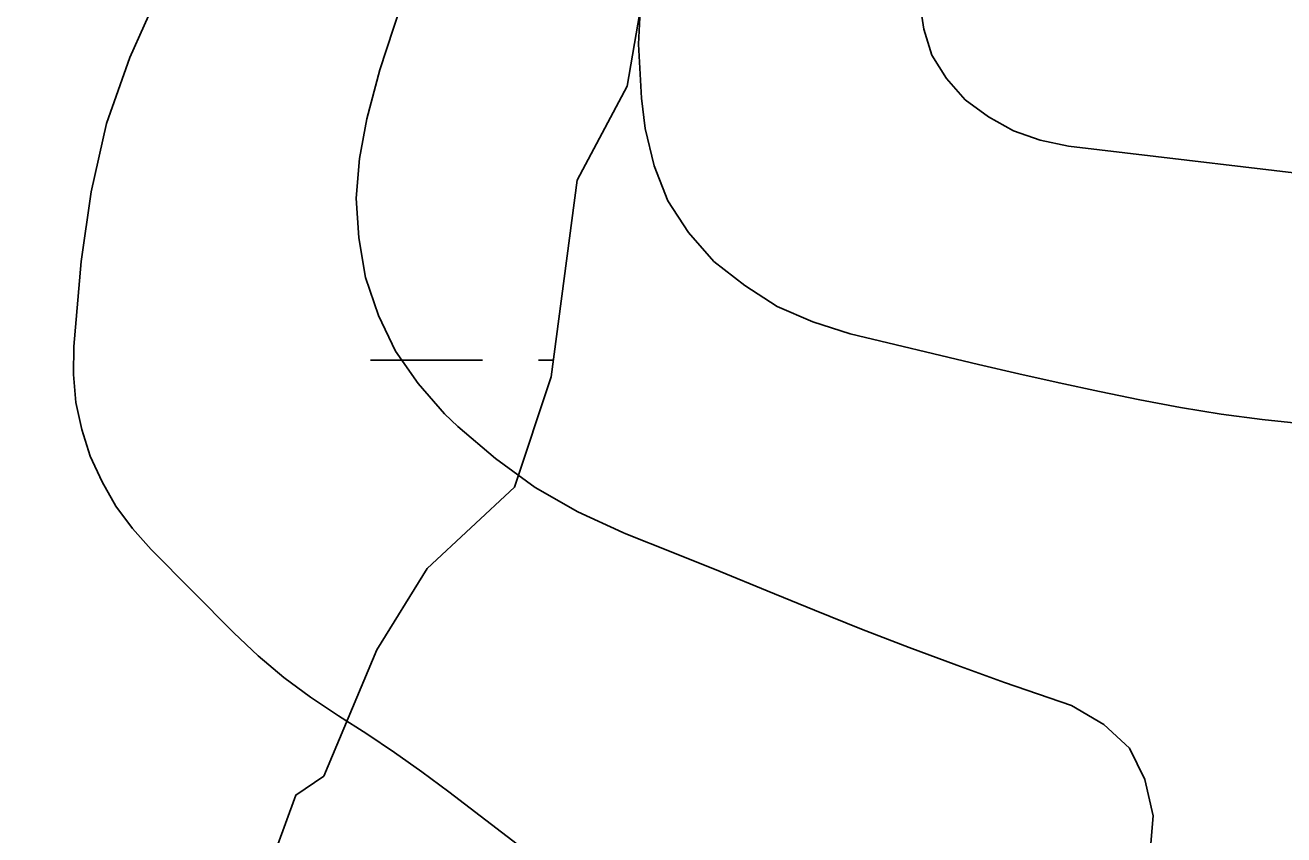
# Model space of a CAD drawing. Extents: x 3445503 to 3483459, y 540493 to 566012.
# Drawn here: x 3474367.2 to 3474726.7, y 552498.7 to 552729.9 of the extents above; entities that cross this region are included whole.
import ezdxf

# ---------------------------------------------------------------- set-up
doc = ezdxf.new("R2010")
doc.units = 0
for name, color, linetype in [('V-RIVR-EDGE', 7, 'Continuous'), ('V-TOPO-DPTH', 7, 'Continuous'), ('V-TOPO-MINR', 7, 'Continuous'), ('V-TOPO-WATR', 7, 'Continuous'), ('V-WETL-SWMP', 7, 'Continuous')]:
    doc.layers.add(name, color=color, linetype=linetype)

msp = doc.modelspace()

# ---------------------------------------------------------------- linework, layer by layer
at = {"layer": 'V-RIVR-EDGE'}
msp.add_spline([(3475181.09, 553521.42), (3475173.76, 553508.92), (3475166.79, 553501.99), (3475160.15, 553491.57), (3475155.62, 553485.33), (3475153.18, 553480.81), (3475148.98, 553472.48), (3475140.61, 553459.29), (3475134.68, 553453.4), (3475129.11, 553447.5), (3475122.83, 553437.78), (3475118.98, 553429.1), (3475114.8, 553426.33), (3475103.29, 553411.41), (3475089.7, 553395.45), (3475076.79, 553378.8), (3475056.91, 553352.43), (3475044.7, 553332.99), (3475038.77, 553326.05), (3475033.54, 553319.81), (3475028.3, 553310.78), (3475024.11, 553303.15), (3475016.79, 553293.43), (3474998.32, 553275.4), (3474985.44, 553266.74), (3474973.94, 553258.43), (3474961.75, 553246.98), (3474950.25, 553236.24), (3474939.1, 553227.23), (3474931.09, 553222.03), (3474916.81, 553210.94), (3474905.32, 553202.28), (3474902.54, 553201.59), (3474898.36, 553198.82), (3474895.57, 553196.05), (3474890.34, 553189.45), (3474883.37, 553180.43), (3474876.04, 553171.07), (3474865.93, 553158.23), (3474856.87, 553147.82), (3474847.45, 553138.11), (3474838.05, 553131.53), (3474827.6, 553122.86), (3474816.46, 553114.9), (3474806.02, 553110.75), (3474795.23, 553107.65), (3474786.88, 553104.89), (3474777.83, 553099), (3474772.6, 553093.45), (3474767.37, 553084.43), (3474763.16, 553071.57), (3474752.34, 553053.52), (3474737.69, 553034.44), (3474720.95, 553010.84), (3474702.09, 552975.43), (3474691.92, 552938.61), (3474689.75, 552906.63), (3474692.12, 552879.86), (3474697.6, 552846.12), (3474707.27, 552819.68), (3474722.13, 552784.18), (3474738.71, 552743.47), (3474752.85, 552696.5), (3474757.32, 552678.07), (3474758.35, 552672.16), (3474762.52, 552670.06), (3474763.9, 552666.93), (3474765.6, 552651.28), (3474767.28, 552626.94), (3474766.52, 552599.48), (3474764.38, 552578.98), (3474760.9, 552576.2), (3474758.1, 552571), (3474748.3, 552544.6), (3474738.84, 552514.38), (3474733.25, 552502.92), (3474726.62, 552491.47), (3474719.65, 552484.18), (3474712.69, 552480.72), (3474708.51, 552480.39), (3474706.42, 552477.26), (3474707.11, 552473.44), (3474709.87, 552468.22), (3474709.86, 552460.92), (3474696.94, 552440.09), (3474641.18, 552383.91), (3474625.51, 552373.17), (3474620.29, 552369.36), (3474612.28, 552363.13), (3474586.85, 552341.98), (3474577.79, 552333.31), (3474572.56, 552327.77), (3474567.68, 552322.56), (3474552.71, 552312.17), (3474533.21, 552301.44), (3474518.59, 552294.18), (3474503.63, 552286.92), (3474483.79, 552276.19), (3474456.28, 552259.57), (3474452.1, 552256.1), (3474448.26, 552249.51), (3474447.56, 552246.38), (3474445.82, 552244.65), (3474441.99, 552242.57), (3474423.56, 552239.84), (3474398.52, 552236.42), (3474378.69, 552230.56), (3474353.98, 552220.19), (3474337.27, 552210.85), (3474322.65, 552201.5), (3474317.07, 552193.86), (3474311.49, 552189.01), (3474306.28, 552187.63), (3474301.76, 552187.3), (3474289.94, 552188.02), (3474264.53, 552176.96), (3474244.7, 552170.75), (3474214.09, 552163.87), (3474195.32, 552161.84), (3474169.58, 552155.64), (3474162.63, 552156.01), (3474160.19, 552157.06), (3474159.16, 552158.8), (3474159.16, 552162.27), (3474157.08, 552162.97), (3474154.99, 552161.93), (3474153.6, 552159.85), (3474152.88, 552152.9), (3474151.84, 552151.51), (3474148.01, 552150.13), (3474139.32, 552150.15), (3474134.12, 552154.69), (3474130.29, 552155.39), (3474112.56, 552151.61), (3474100.38, 552150.25), (3474092.73, 552148.18), (3474084.03, 552142.99), (3474071.14, 552130.51), (3474062.06, 552116.28), (3474057.19, 552112.47), (3474047.44, 552109.01), (3474037.71, 552107.3)], degree=3, dxfattribs=at)
at = {"layer": 'V-TOPO-DPTH'}
for points in [[(3474405.22, 552739.07), (3474397.04, 552720.68), (3474390.39, 552701.86), (3474386.01, 552682.37), (3474383.14, 552662.45), (3474381.11, 552638.14), (3474381, 552630.12), (3474381.61, 552622.21), (3474383.31, 552614.46), (3474385.72, 552606.82), (3474389.13, 552599.53), (3474393.07, 552592.6), (3474397.83, 552586.2), (3474403.14, 552580.16), (3474426.79, 552556.34), (3474433.76, 552549.8), (3474441.01, 552543.62), (3474448.68, 552537.97), (3474456.64, 552532.68), (3474464.73, 552527.53), (3474472.7, 552522.22), (3474480.51, 552516.66), (3474488.2, 552510.95), (3474509.32, 552494.75)], [(3474509.32, 552494.75), (3474488.2, 552510.95), (3474480.51, 552516.66), (3474472.7, 552522.22), (3474464.73, 552527.53), (3474456.64, 552532.68), (3474448.68, 552537.97), (3474441.01, 552543.62), (3474433.76, 552549.8), (3474426.79, 552556.34), (3474403.14, 552580.16), (3474397.83, 552586.2), (3474393.07, 552592.6), (3474389.13, 552599.53), (3474385.72, 552606.82), (3474383.31, 552614.46), (3474381.61, 552622.21), (3474381, 552630.12), (3474381.11, 552638.14), (3474383.14, 552662.45), (3474386.01, 552682.37), (3474390.39, 552701.86), (3474397.04, 552720.68), (3474405.22, 552739.07)], [(3474732.24, 552616.03), (3474720.52, 552617.31), (3474708.83, 552618.84), (3474697.2, 552620.74), (3474685.61, 552622.89), (3474674.05, 552625.29), (3474662.52, 552627.77), (3474651.01, 552630.36), (3474639.51, 552633.04), (3474602.78, 552641.78), (3474592.13, 552645.2), (3474582.02, 552649.62), (3474572.7, 552655.54), (3474563.91, 552662.46), (3474556.65, 552670.74), (3474550.74, 552679.72), (3474546.84, 552689.73), (3474544.28, 552700.44), (3474543.18, 552709.09), (3474542.4, 552724.55), (3474543.17, 552739.81)], [(3474732.24, 552616.03), (3474720.52, 552617.31), (3474708.83, 552618.84), (3474697.2, 552620.74), (3474685.61, 552622.89), (3474674.05, 552625.29), (3474662.52, 552627.77), (3474651.01, 552630.36), (3474639.51, 552633.04), (3474602.78, 552641.78), (3474592.13, 552645.2), (3474582.02, 552649.62), (3474572.7, 552655.54), (3474563.91, 552662.46), (3474556.65, 552670.74), (3474550.74, 552679.72), (3474546.84, 552689.73), (3474544.28, 552700.44), (3474543.18, 552709.09), (3474542.4, 552724.55), (3474543.17, 552739.81)]]:
    msp.add_lwpolyline(points, dxfattribs=at)
at = {"layer": 'V-TOPO-MINR'}
for points in [[(3474622.63, 552736.84), (3474623.82, 552728.83), (3474626.19, 552721.37), (3474630.34, 552714.73), (3474635.67, 552708.63), (3474642.35, 552703.74), (3474649.44, 552699.75), (3474657.13, 552697.12), (3474665.23, 552695.39), (3474748.86, 552685.43), (3474756.31, 552684.59), (3474763.76, 552683.82), (3474771.22, 552683.14), (3474778.69, 552682.52), (3474786.13, 552682.32), (3474793.52, 552682.61), (3474800.85, 552683.62), (3474808.14, 552685.12), (3474870.3, 552701.13), (3474893.1, 552708.59), (3474915, 552717.85), (3474935.55, 552729.81), (3474955.2, 552743.58)], [(3474543.17, 552739.81), (3474542.4, 552724.55), (3474543.18, 552709.09), (3474544.28, 552700.44), (3474546.84, 552689.73), (3474550.74, 552679.72), (3474556.65, 552670.74), (3474563.91, 552662.46), (3474572.7, 552655.54), (3474582.02, 552649.62), (3474592.13, 552645.2), (3474602.78, 552641.78), (3474639.51, 552633.04), (3474651.01, 552630.36), (3474662.52, 552627.77), (3474674.05, 552625.29), (3474685.61, 552622.89), (3474697.2, 552620.74), (3474708.83, 552618.84), (3474720.52, 552617.31), (3474732.24, 552616.03)], [(3474474.35, 552735.13), (3474468.52, 552717.22), (3474464.74, 552703.14), (3474462.63, 552691.83), (3474461.67, 552680.52), (3474462.45, 552669.19), (3474464.39, 552657.85), (3474468.12, 552647.01), (3474472.94, 552636.81), (3474479.41, 552627.55), (3474486.96, 552618.94), (3474490.71, 552615.34), (3474501.47, 552606.14), (3474512.83, 552597.86), (3474525.08, 552590.97), (3474537.91, 552585), (3474538.7, 552584.69), (3474552.21, 552579.31), (3474565.7, 552573.9), (3474579.16, 552568.42), (3474592.61, 552562.9), (3474606.09, 552557.47), (3474619.63, 552552.19), (3474633.26, 552547.14), (3474646.94, 552542.24), (3474666.06, 552535.59), (3474675.29, 552530.24), (3474682.59, 552523.44), (3474686.97, 552514.49), (3474689.4, 552504.09), (3474688.43, 552492.8)]]:
    msp.add_lwpolyline(points, dxfattribs=at)
at = {"layer": 'V-TOPO-WATR'}
msp.add_lwpolyline([(3474405.22, 552739.07), (3474397.04, 552720.68), (3474390.39, 552701.86), (3474386.01, 552682.37), (3474383.14, 552662.45), (3474381.11, 552638.14), (3474381, 552630.12), (3474381.61, 552622.21), (3474383.31, 552614.46), (3474385.72, 552606.82), (3474389.13, 552599.53), (3474393.07, 552592.6), (3474397.83, 552586.2), (3474403.14, 552580.16), (3474426.79, 552556.34), (3474433.76, 552549.8), (3474441.01, 552543.62), (3474448.68, 552537.97), (3474456.64, 552532.68), (3474464.73, 552527.53), (3474472.7, 552522.22), (3474480.51, 552516.66), (3474488.2, 552510.95), (3474509.32, 552494.75)], dxfattribs=at)
at = {"layer": 'V-WETL-SWMP'}
for p, q in [((3474465.8, 552634.23), (3474497.8, 552634.23)), ((3474513.8, 552634.23), (3474518.09, 552634.23))]:
    msp.add_line(p, q, dxfattribs=at)
msp.add_lwpolyline([(3474549.9, 552775.11), (3474539.17, 552712.51), (3474524.87, 552685.68), (3474517.44, 552629.49), (3474506.98, 552598.03), (3474481.95, 552574.78), (3474467.65, 552551.53), (3474452.44, 552515.49), (3474444.49, 552510.05), (3474428.31, 552465.67), (3474396.12, 552426.32), (3474365.73, 552399.49)], dxfattribs=at)

doc.saveas('drawing.dxf')
